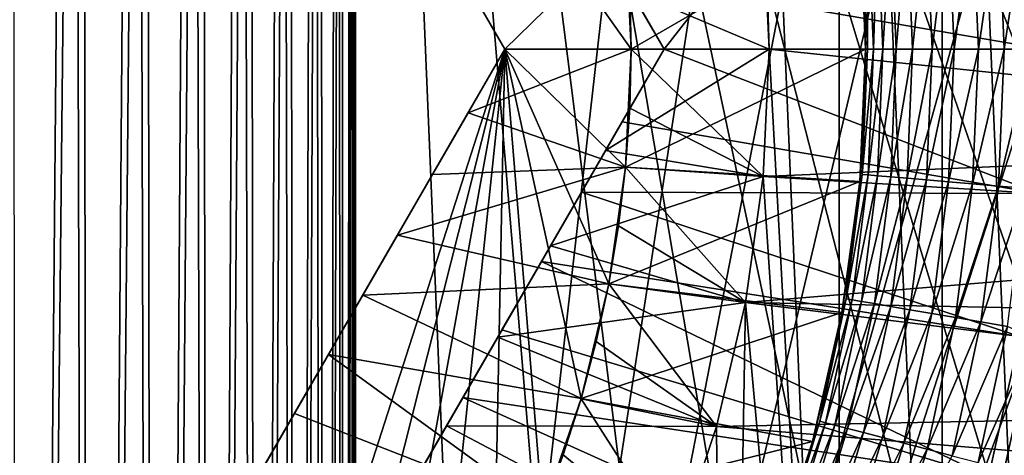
# Model space of a CAD drawing. Header units: metres. Extents: x -30 to 30, y -76 to 64.
# Tile 309 of 541: x 2.28 to 5.85, y -1.47 to 0.11. Entities that reach past the tile are written whole.
import ezdxf

# ---------------------------------------------------------------- set-up
doc = ezdxf.new("R2010")
doc.units = ezdxf.units.M
doc.layers.add('solid_508511', color=7, linetype='CONTINUOUS')

msp = doc.modelspace()

# ---------------------------------------------------------------- linework, layer by layer
at = {"layer": 'solid_508511'}
for points in [[(2.474874, 6.9, 4.525126), (2.220482, 6.9, 4.29455), (2.279955, -15.1, 4.344484)], [(2.253428, 6.9, -4.321929), (2.50951, 6.9, -4.560254), (2.279955, -15.1, -4.344484)], [(2.474874, 6.9, 4.525126), (2.279955, -15.1, 4.344484), (2.536666, -15.1, 4.588497)], [(2.50951, 6.9, -4.560254), (2.536666, -15.1, -4.588497), (2.279955, -15.1, -4.344484)], [(2.70545, 6.9, 4.779518), (2.474874, 6.9, 4.525126), (2.536666, -15.1, 4.588497)], [(2.50951, 6.9, -4.560254), (2.740079, 6.9, -4.822394), (2.536666, -15.1, -4.588497)], [(2.70545, 6.9, 4.779518), (2.536666, -15.1, 4.588497), (2.767678, -15.1, 4.857586)], [(2.740079, 6.9, -4.822394), (2.767678, -15.1, -4.857586), (2.536666, -15.1, -4.588497)], [(2.910269, 6.9, 5.055692), (2.70545, 6.9, 4.779518), (2.767678, -15.1, 4.857586)], [(2.740079, 6.9, -4.822394), (2.943864, 6.9, -5.106944), (2.767678, -15.1, -4.857586)], [(2.910269, 6.9, 5.055692), (2.767678, -15.1, 4.857586), (2.97033, -15.1, 5.148745)], [(2.943864, 6.9, -5.106944), (2.97033, -15.1, -5.148745), (2.767678, -15.1, -4.857586)], [(3.086663, 6.9, 5.349997), (2.910269, 6.9, 5.055692), (2.97033, -15.1, 5.148745)], [(2.943864, 6.9, -5.106944), (3.118029, 6.9, -5.410063), (2.97033, -15.1, -5.148745)], [(3.086663, 6.9, 5.349997), (2.97033, -15.1, 5.148745), (3.142224, -15.1, 5.458429)], [(3.118029, 6.9, -5.410063), (3.142224, -15.1, -5.458429), (2.97033, -15.1, -5.148745)], [(3.233583, 6.9, 5.660619), (3.086663, 6.9, 5.349997), (3.142224, -15.1, 5.458429)], [(3.118029, 6.9, -5.410063), (3.260965, 6.9, -5.728739), (3.142224, -15.1, -5.458429)], [(3.233583, 6.9, 5.660619), (3.142224, -15.1, 5.458429), (3.282176, -15.1, 5.784557)], [(3.260965, 6.9, -5.728739), (3.282176, -15.1, -5.784557), (3.142224, -15.1, -5.458429)], [(3.349354, 6.9, 5.98421), (3.233583, 6.9, 5.660619), (3.282176, -15.1, 5.784557)], [(3.260965, 6.9, -5.728739), (3.371644, 6.9, -6.060842), (3.282176, -15.1, -5.784557)], [(3.349354, 6.9, 5.98421), (3.282176, -15.1, 5.784557), (3.388262, -15.1, 6.122662)], [(3.371644, 6.9, -6.060842), (3.388262, -15.1, -6.122662), (3.282176, -15.1, -5.784557)], [(3.432704, 6.9, 6.316959), (3.349354, 6.9, 5.98421), (3.388262, -15.1, 6.122662)], [(3.371644, 6.9, -6.060842), (3.448484, 6.9, -6.401702), (3.388262, -15.1, -6.122662)], [(3.432704, 6.9, 6.316959), (3.388262, -15.1, 6.122662), (3.459625, -15.1, 6.469911)], [(3.448484, 6.9, -6.401702), (3.459625, -15.1, -6.469911), (3.388262, -15.1, -6.122662)], [(3.483162, 6.9, 6.657102), (3.432704, 6.9, 6.316959), (3.459625, -15.1, 6.469911)], [(3.448484, 6.9, -6.401702), (3.490954, 6.9, -6.748526), (3.459625, -15.1, -6.469911)], [(3.483162, 6.9, 6.657102), (3.459625, -15.1, 6.469911), (3.495519, -15.1, 6.822905)], [(3.490954, 6.9, -6.748526), (3.495519, -15.1, -6.822905), (3.459625, -15.1, -6.469911)], [(3.483162, 6.9, 6.657102), (3.495519, -15.1, 6.822905), (3.5, -7.745967, 7)], [(3.5, 6.9, 7), (3.483162, 6.9, 6.657102), (3.5, -7.745967, 7)], [(3.490954, 6.9, -6.748526), (3.5, 6.062178, -7), (3.495519, -15.1, -6.822905)], [(3.5, 6.9, 7), (3.5, -7.745967, 7), (5.143972, 6.76679, 7)], [(5.143972, 6.76679, 7), (3.5, -7.745967, 7), (5.665251, 6.336793, 7)], [(5.665251, 6.336793, 7), (3.5, -7.745967, 7), (6.150316, 5.867164, 7)], [(3.5, 6.062178, -7), (3.5, -6.062178, -7), (3.495519, -15.1, -6.822905)], [(3.994856, -5.748133, -7), (3.5, -6.062178, -7), (3.5, 6.062178, -7)], [(4.462144, -5.393442, -7), (3.994856, -5.748133, -7), (3.5, 6.062178, -7)], [(4.897469, -5.001481, -7), (4.462144, -5.393442, -7), (3.5, 6.062178, -7)], [(5.299016, -4.573881, -7), (4.897469, -5.001481, -7), (3.5, 6.062178, -7)], [(5.663108, -4.11452, -7), (5.299016, -4.573881, -7), (3.5, 6.062178, -7)], [(5.987497, -3.626276, -7), (5.663108, -4.11452, -7), (3.5, 6.062178, -7)], [(6.270063, -3.112289, -7), (5.987497, -3.626276, -7), (3.5, 6.062178, -7)], [(6.508368, -2.577041, -7), (6.270063, -3.112289, -7), (3.5, 6.062178, -7)], [(6.701282, -2.023065, -7), (6.508368, -2.577041, -7), (3.5, 6.062178, -7)], [(6.847043, -1.455346, -7), (6.701282, -2.023065, -7), (3.5, 6.062178, -7)], [(6.94478, -0.877453, -7), (6.847043, -1.455346, -7), (3.5, 6.062178, -7)], [(6.993868, -0.292852, -7), (6.94478, -0.877453, -7), (3.5, 6.062178, -7)], [(6.993868, 0.292852, -7), (6.993868, -0.292852, -7), (3.5, 6.062178, -7)], [(6.150316, 5.867164, 7), (3.5, -7.745967, 7), (6.597217, 5.359726, 7)], [(6.597217, 5.359726, 7), (3.5, -7.745967, 7), (7.00194, 4.819016, 7)], [(5.254689, -4.62474, -13.5), (5.254689, 4.62474, -13.5), (4.843581, 5.053683, -13.5)], [(5, 0, -13.5), (5.254689, -4.62474, -13.5), (4.843581, 5.053683, -13.5)], [(4.978665, 0.461351, -13.5), (5, 0, -13.5), (4.843581, 5.053683, -13.5)], [(7.00194, 4.819016, 7), (3.5, -7.745967, 7), (7.362473, 4.247821, 7)], [(5.62799, -4.162417, -13.5), (5.62799, 4.162417, -13.5), (5.254689, 4.62474, -13.5)], [(5.254689, -4.62474, -13.5), (5.62799, -4.162417, -13.5), (5.254689, 4.62474, -13.5)], [(7.362473, 4.247821, 7), (3.5, -7.745967, 7), (7.676813, 3.64918, 7)], [(5.960689, -3.670174, -13.5), (5.960689, 3.670174, -13.5), (5.62799, 4.162417, -13.5)], [(5.62799, -4.162417, -13.5), (5.960689, -3.670174, -13.5), (5.62799, 4.162417, -13.5)], [(7.676813, 3.64918, 7), (3.5, -7.745967, 7), (7.942244, 3.028343, 7)], [(2.020726, 3.5, 20), (4.041452, 0, 20), (4.041452, 0, 25.724476)], [(3.908301, 0.230624, 25.648558), (2.020726, 3.5, 20), (4.041452, 0, 25.724476)], [(4.5, 0, 20), (4.041452, 0, 20), (2.020726, 3.5, 20)], [(4.47962, 0.427728, 20), (4.5, 0, 20), (2.020726, 3.5, 20)], [(7.942244, 3.028343, 7), (3.5, -7.745967, 7), (8.1577, 2.387873, 7)], [(8.1577, 2.387873, 7), (3.5, -7.745967, 7), (8.321655, 1.732077, 7)], [(3.464102, 2, -20.345303), (4.618802, 0, -13.881198), (4.406791, 0.367215, -14.077931)], [(3.464102, 2, -20.345303), (3.605686, 1.754768, -20.351082), (4.618802, 0, -13.881198)], [(3.605686, 1.754768, -20.351082), (3.747262, 1.509553, -20.368334), (4.618802, 0, -13.881198)], [(8.321655, 1.732077, 7), (3.5, -7.745967, 7), (8.432872, 1.066168, 7)], [(3.747262, 1.509553, -20.368334), (3.889006, 1.264044, -20.396841), (4.618802, 0, -13.881198)], [(3.889006, 1.264044, -20.396841), (4.03107, 1.017982, -20.436298), (4.618802, 0, -13.881198)], [(8.432872, 1.066168, 7), (3.5, -7.745967, 7), (8.490925, 0.392674, 7)], [(4.03107, 1.017982, -20.436298), (4.174129, 0.770197, -20.486511), (4.618802, 0, -13.881198)], [(4.174129, 0.770197, -20.486511), (4.319108, 0.519086, -20.54748), (4.618802, 0, -13.881198)], [(4.978647, 0.461317, 10), (8.107594, 0.654501, 10), (8.133975, 0, 10)], [(4.319108, 0.519086, -20.54748), (4.466999, 0.262931, -20.619387), (4.618802, 0, -13.881198)], [(4.466999, 0.262931, -20.619387), (5.977163, 0.522931, -21.5), (6, 0, -21.5)], [(5.831607, 0.496343, 41.971619), (5.852691, 0, 41.971619), (5.928943, 0.504627, 41.992874)], [(5.852691, 0, 41.971619), (5.95038, 0, 41.992874), (5.928943, 0.504627, 41.992874)], [(5.328459, 0.479548, 38), (4.47962, 0.427728, 38), (4.5, 0, 38)], [(5.328459, 0.479548, 38), (4.5, 0, 38), (5.35, 0, 38)], [(5.328463, 0.479571, 41.299999), (5.328459, 0.479548, 38), (5.35, 0, 38)], [(5.344613, 0.240027, 41.299999), (5.328463, 0.479571, 41.299999), (5.35, 0, 38)], [(5.441126, 0.463108, 41.677944), (5.460798, 0, 41.677944), (5.50076, 0.468184, 41.758026)], [(5.460798, 0, 41.677944), (5.520648, 0, 41.758026), (5.50076, 0.468184, 41.758026)], [(5.50076, 0.468184, 41.758026), (5.520648, 0, 41.758026), (5.571153, 0.474175, 41.828762)], [(5.520648, 0, 41.758026), (5.591295, 0, 41.828762), (5.571153, 0.474175, 41.828762)], [(5.571153, 0.474175, 41.828762), (5.591295, 0, 41.828762), (5.650868, 0.48096, 41.888714)], [(5.591295, 0, 41.828762), (5.671299, 0, 41.888714), (5.650868, 0.48096, 41.888714)], [(5.650868, 0.48096, 41.888714), (5.671299, 0, 41.888714), (5.738281, 0.4884, 41.936661)], [(5.671299, 0, 41.888714), (5.759027, 0, 41.936661), (5.738281, 0.4884, 41.936661)], [(5.738281, 0.4884, 41.936661), (5.759027, 0, 41.936661), (5.831607, 0.496343, 41.971619)], [(5.759027, 0, 41.936661), (5.852691, 0, 41.971619), (5.831607, 0.496343, 41.971619)], [(4.406791, 0.367215, -14.077931), (4.618802, 0, -13.881198), (4.978665, 0.461351, -13.5)], [(4.494906, 0.214053, 10.499986), (4.978647, 0.461317, 10), (5, 0, 10)], [(4.618802, 0, -13.881198), (5, 0, -13.5), (4.978665, 0.461351, -13.5)], [(5, 0, 10), (4.978647, 0.461317, 10), (8.133975, 0, 10)], [(5.337699, 0.454305, 41.398731), (5.356997, 0, 41.398731), (5.358755, 0.456097, 41.496445)], [(5.337699, 0.454305, 41.398731), (5.344613, 0.240027, 41.299999), (5.35, 0, 41.299999)], [(5.337699, 0.454305, 41.398731), (5.35, 0, 41.299999), (5.356997, 0, 41.398731)], [(5.356997, 0, 41.398731), (5.37813, 0, 41.496445), (5.358755, 0.456097, 41.496445)], [(5.358755, 0.456097, 41.496445), (5.37813, 0, 41.496445), (5.393467, 0.459052, 41.590153)], [(5.37813, 0, 41.496445), (5.412967, 0, 41.590153), (5.393467, 0.459052, 41.590153)], [(5.393467, 0.459052, 41.590153), (5.412967, 0, 41.590153), (5.441126, 0.463108, 41.677944)], [(5.412967, 0, 41.590153), (5.460798, 0, 41.677944), (5.441126, 0.463108, 41.677944)], [(4.479625, 0.427737, 26), (3.908301, 0.230624, 25.648558), (4.041452, 0, 25.724476)], [(4.5, 0, 26), (4.479625, 0.427737, 26), (4.041452, 0, 25.724476)], [(4.47962, 0.427728, 38), (4.479625, 0.427737, 26), (4.5, 0, 26)], [(4.5, 0, 10.5), (4.5, 0, 20), (4.47962, 0.427728, 20)], [(4.494906, 0.214053, 10.499986), (4.5, 0, 10.5), (4.47962, 0.427728, 20)], [(4.5, 0, 38), (4.47962, 0.427728, 38), (4.5, 0, 26)], [(8.490925, 0.392674, 7), (3.5, -7.745967, 7), (8.495292, -0.283038, 7)], [(4.466999, 0.262931, -20.619387), (4.618802, 0, -20.702564), (4.618802, 0, -13.881198)], [(4.466999, 0.262931, -20.619387), (6, 0, -21.5), (4.618802, 0, -20.702564)], [(5.35, 0, 41.299999), (5.344613, 0.240027, 41.299999), (5.35, 0, 38)], [(4.494906, 0.214053, 10.499986), (5, 0, 10), (4.5, 0, 10.5)], [(2.020726, -3.5, 25.724476), (4.041452, 0, 20), (2.020726, -3.5, 20)], [(2.946911, -3.40084, 20), (2.020726, -3.5, 20), (4.041452, 0, 20)], [(2.153877, -3.269376, 25.648558), (4.041452, 0, 20), (2.020726, -3.5, 25.724476)], [(2.153877, -3.269376, 25.648558), (2.283482, -3.044893, 25.583006), (4.041452, 0, 20)], [(2.283482, -3.044893, 25.583006), (2.410422, -2.825026, 25.527491), (4.041452, 0, 20)], [(2.410422, -2.825026, 25.527491), (2.535593, -2.608224, 25.48181), (4.041452, 0, 20)], [(2.535593, -2.608224, 25.48181), (2.659817, -2.393062, 25.445944), (4.041452, 0, 20)], [(2.659817, -2.393062, 25.445944), (2.783695, -2.178499, 25.420048), (4.041452, 0, 20)], [(2.783695, -2.178499, 25.420048), (2.90739, -1.964252, 25.404385), (4.041452, 0, 20)], [(2.90739, -1.964252, 25.404385), (3.031089, -1.75, 25.399139), (4.041452, 0, 20)], [(3.25677, -3.105394, 20), (2.946911, -3.40084, 20), (4.041452, 0, 20)], [(3.031089, -1.75, 25.399139), (3.154788, -1.535748, 25.404385), (4.041452, 0, 20)], [(3.154788, -1.535748, 25.404385), (3.278483, -1.321501, 25.420048), (4.041452, 0, 20)], [(3.537278, -2.781666, 20), (3.25677, -3.105394, 20), (4.041452, 0, 20)], [(3.278483, -1.321501, 25.420048), (3.402361, -1.106938, 25.445944), (4.041452, 0, 20)], [(3.402361, -1.106938, 25.445944), (3.526585, -0.891776, 25.48181), (4.041452, 0, 20)], [(4.618802, 0, -20.702564), (3.464102, -2, -14.500002), (3.646275, -1.684467, -14.483441)], [(4.466999, -0.262931, -20.619387), (3.464102, -2, -14.500002), (4.618802, 0, -20.702564)], [(3.526585, -0.891776, 25.48181), (3.651756, -0.674974, 25.527491), (4.041452, 0, 20)], [(3.785625, -2.432911, 20), (3.537278, -2.781666, 20), (4.041452, 0, 20)], [(4.618802, 0, -20.702564), (3.646275, -1.684467, -14.483441), (3.829648, -1.366855, -14.433737)], [(3.651756, -0.674974, 25.527491), (3.778696, -0.455107, 25.583006), (4.041452, 0, 20)], [(3.778696, -0.455107, 25.583006), (3.908301, -0.230624, 25.648558), (4.041452, 0, 20)], [(3.999795, -2.061947, 20), (3.785625, -2.432911, 20), (4.041452, 0, 20)], [(4.618802, 0, -20.702564), (3.829648, -1.366855, -14.433737), (4.015855, -1.044336, -14.350577)], [(3.908301, -0.230624, 25.648558), (4.041452, 0, 25.724476), (4.041452, 0, 20)], [(4.5, 0, 26), (4.041452, 0, 25.724476), (3.908301, -0.230624, 25.648558)], [(4.479625, -0.427737, 26), (4.5, 0, 26), (3.908301, -0.230624, 25.648558)], [(4.177649, -1.6725, 20), (3.999795, -2.061947, 20), (4.041452, 0, 20)], [(4.618802, 0, -20.702564), (4.015855, -1.044336, -14.350577), (4.207068, -0.713145, -14.232921)], [(4.317732, -1.267735, 20), (4.177649, -1.6725, 20), (4.041452, 0, 20)], [(4.418677, -0.851643, 20), (4.317732, -1.267735, 20), (4.041452, 0, 20)], [(4.47962, -0.427728, 20), (4.418677, -0.851643, 20), (4.041452, 0, 20)], [(4.5, 0, 20), (4.47962, -0.427728, 20), (4.041452, 0, 20)], [(4.618802, 0, -20.702564), (4.207068, -0.713145, -14.232921), (4.406791, -0.367215, -14.077931)], [(4.406791, -0.367215, -14.077931), (4.978665, -0.461351, -13.5), (5, 0, -13.5)], [(4.618802, 0, -13.881198), (4.406791, -0.367215, -14.077931), (5, 0, -13.5)], [(4.618802, 0, -20.702564), (4.406791, -0.367215, -14.077931), (4.618802, 0, -13.881198)], [(4.466999, -0.262931, -20.619387), (4.618802, 0, -20.702564), (5.977163, -0.522931, -21.5)], [(4.479625, -0.427739, 10.499981), (4.47962, -0.427728, 20), (4.5, 0, 20)], [(4.47962, -0.427728, 38), (5.35, 0, 38), (4.5, 0, 38)], [(4.479625, -0.427737, 26), (4.47962, -0.427728, 38), (4.5, 0, 38)], [(4.47962, -0.427728, 38), (5.328459, -0.479548, 38), (5.35, 0, 38)], [(4.494906, -0.214053, 10.499986), (4.479625, -0.427739, 10.499981), (4.5, 0, 20)], [(4.479625, -0.427737, 26), (4.5, 0, 38), (4.5, 0, 26)], [(4.494906, -0.214053, 10.499986), (4.5, 0, 10.5), (4.978647, -0.461316, 10)], [(4.494906, -0.214053, 10.499986), (4.5, 0, 20), (4.5, 0, 10.5)], [(4.5, 0, 10.5), (5, 0, 10), (4.978647, -0.461316, 10)], [(4.618802, 0, -20.702564), (6, 0, -21.5), (5.977163, -0.522931, -21.5)], [(4.978665, -0.461351, -13.5), (5.254689, -4.62474, -13.5), (5, 0, -13.5)], [(5, 0, 10), (8.133975, 0, 10), (8.12738, -0.327502, 10)], [(5.35, 0, 41.299999), (5.35, 0, 38), (5.328459, -0.479548, 38)], [(5.344613, -0.240027, 41.299999), (5.35, 0, 41.299999), (5.328459, -0.479548, 38)], [(5.337699, -0.454305, 41.398731), (5.356997, 0, 41.398731), (5.344613, -0.240027, 41.299999)], [(5.337699, -0.454305, 41.398731), (5.37813, 0, 41.496445), (5.356997, 0, 41.398731)], [(5.337699, -0.454305, 41.398731), (5.358755, -0.456097, 41.496445), (5.37813, 0, 41.496445)], [(5.356997, 0, 41.398731), (5.35, 0, 41.299999), (5.344613, -0.240027, 41.299999)], [(5.358755, -0.456097, 41.496445), (5.412967, 0, 41.590153), (5.37813, 0, 41.496445)], [(5.358755, -0.456097, 41.496445), (5.393467, -0.459052, 41.590153), (5.412967, 0, 41.590153)], [(5.393467, -0.459052, 41.590153), (5.460798, 0, 41.677944), (5.412967, 0, 41.590153)], [(5.393467, -0.459052, 41.590153), (5.441126, -0.463108, 41.677944), (5.460798, 0, 41.677944)], [(5.441126, -0.463108, 41.677944), (5.520648, 0, 41.758026), (5.460798, 0, 41.677944)], [(5.441126, -0.463108, 41.677944), (5.50076, -0.468184, 41.758026), (5.520648, 0, 41.758026)], [(5.50076, -0.468184, 41.758026), (5.591295, 0, 41.828762), (5.520648, 0, 41.758026)], [(5.50076, -0.468184, 41.758026), (5.571153, -0.474175, 41.828762), (5.591295, 0, 41.828762)], [(5.571153, -0.474175, 41.828762), (5.671299, 0, 41.888714), (5.591295, 0, 41.828762)], [(5.571153, -0.474175, 41.828762), (5.650868, -0.48096, 41.888714), (5.671299, 0, 41.888714)], [(5.650868, -0.48096, 41.888714), (5.759027, 0, 41.936661), (5.671299, 0, 41.888714)], [(5.650868, -0.48096, 41.888714), (5.738281, -0.4884, 41.936661), (5.759027, 0, 41.936661)], [(5.738281, -0.4884, 41.936661), (5.852691, 0, 41.971619), (5.759027, 0, 41.936661)], [(5.738281, -0.4884, 41.936661), (5.831607, -0.496343, 41.971619), (5.852691, 0, 41.971619)], [(5.831607, -0.496343, 41.971619), (5.95038, 0, 41.992874), (5.852691, 0, 41.971619)], [(5.831607, -0.496343, 41.971619), (5.928943, -0.504627, 41.992874), (5.95038, 0, 41.992874)], [(4.978647, -0.461316, 10), (5, 0, 10), (8.12738, -0.327502, 10)], [(4.494906, -0.214053, 10.499986), (4.978647, -0.461316, 10), (4.479625, -0.427739, 10.499981)], [(4.479625, -0.427737, 26), (3.908301, -0.230624, 25.648558), (3.778696, -0.455107, 25.583006)], [(5.328463, -0.479571, 41.299999), (5.344613, -0.240027, 41.299999), (5.328459, -0.479548, 38)], [(5.337699, -0.454305, 41.398731), (5.344613, -0.240027, 41.299999), (5.328463, -0.479571, 41.299999)], [(4.466999, -0.262931, -20.619387), (4.319108, -0.519086, -20.54748), (3.464102, -2, -14.500002)], [(8.495292, -0.283038, 7), (3.5, -7.745967, 7), (8.446016, -0.956442, 7)], [(4.466999, -0.262931, -20.619387), (5.977163, -0.522931, -21.5), (4.319108, -0.519086, -20.54748)], [(4.978647, -0.461316, 10), (8.12738, -0.327502, 10), (8.107594, -0.654501, 10)], [(4.406791, -0.367215, -14.077931), (4.207068, -0.713145, -14.232921), (4.978665, -0.461351, -13.5)], [(4.479625, -0.427737, 26), (3.778696, -0.455107, 25.583006), (3.651756, -0.674974, 25.527491)], [(4.418681, -0.851623, 26), (4.479625, -0.427737, 26), (3.651756, -0.674974, 25.527491)], [(4.418703, -0.851506, 10.499982), (4.418677, -0.851643, 20), (4.47962, -0.427728, 20)], [(4.47962, -0.427728, 38), (4.418677, -0.851643, 38), (5.328459, -0.479548, 38)], [(4.418681, -0.851623, 26), (4.418677, -0.851643, 38), (4.47962, -0.427728, 38)], [(4.418681, -0.851623, 26), (4.47962, -0.427728, 38), (4.479625, -0.427737, 26)], [(4.454191, -0.640455, 10.499982), (4.418703, -0.851506, 10.499982), (4.47962, -0.427728, 20)], [(4.479625, -0.427739, 10.499981), (4.454191, -0.640455, 10.499982), (4.47962, -0.427728, 20)], [(4.479625, -0.427739, 10.499981), (4.914868, -0.91863, 10), (4.454191, -0.640455, 10.499982)], [(4.479625, -0.427739, 10.499981), (4.978647, -0.461316, 10), (4.914868, -0.91863, 10)], [(4.207068, -0.713145, -14.232921), (4.914877, -0.918689, -13.5), (4.978665, -0.461351, -13.5)], [(4.914868, -0.91863, 10), (4.978647, -0.461316, 10), (8.107594, -0.654501, 10)], [(4.978665, -0.461351, -13.5), (4.914877, -0.918689, -13.5), (5.254689, -4.62474, -13.5)], [(5.337699, -0.454305, 41.398731), (5.301581, -0.718149, 41.299999), (5.279942, -0.905337, 41.398731)], [(5.337699, -0.454305, 41.398731), (5.279942, -0.905337, 41.398731), (5.358755, -0.456097, 41.496445)], [(5.279942, -0.905337, 41.398731), (5.300771, -0.908908, 41.496445), (5.358755, -0.456097, 41.496445)], [(5.358755, -0.456097, 41.496445), (5.300771, -0.908908, 41.496445), (5.393467, -0.459052, 41.590153)], [(5.300771, -0.908908, 41.496445), (5.335107, -0.914796, 41.590153), (5.393467, -0.459052, 41.590153)], [(5.337699, -0.454305, 41.398731), (5.328463, -0.479571, 41.299999), (5.301581, -0.718149, 41.299999)], [(5.393467, -0.459052, 41.590153), (5.335107, -0.914796, 41.590153), (5.441126, -0.463108, 41.677944)], [(5.335107, -0.914796, 41.590153), (5.38225, -0.922879, 41.677944), (5.441126, -0.463108, 41.677944)], [(5.441126, -0.463108, 41.677944), (5.38225, -0.922879, 41.677944), (5.50076, -0.468184, 41.758026)], [(4.418677, -0.851643, 38), (5.264021, -0.955291, 38), (5.328459, -0.479548, 38)], [(5.328463, -0.479571, 41.299999), (5.328459, -0.479548, 38), (5.264021, -0.955291, 38)], [(5.301581, -0.718149, 41.299999), (5.328463, -0.479571, 41.299999), (5.264021, -0.955291, 38)], [(5.38225, -0.922879, 41.677944), (5.441238, -0.932994, 41.758026), (5.50076, -0.468184, 41.758026)], [(5.50076, -0.468184, 41.758026), (5.441238, -0.932994, 41.758026), (5.571153, -0.474175, 41.828762)], [(5.441238, -0.932994, 41.758026), (5.51087, -0.944934, 41.828762), (5.571153, -0.474175, 41.828762)], [(5.571153, -0.474175, 41.828762), (5.51087, -0.944934, 41.828762), (5.650868, -0.48096, 41.888714)], [(5.51087, -0.944934, 41.828762), (5.589723, -0.958454, 41.888714), (5.650868, -0.48096, 41.888714)], [(5.650868, -0.48096, 41.888714), (5.589723, -0.958454, 41.888714), (5.738281, -0.4884, 41.936661)], [(5.589723, -0.958454, 41.888714), (5.676189, -0.97328, 41.936661), (5.738281, -0.4884, 41.936661)], [(5.738281, -0.4884, 41.936661), (5.676189, -0.97328, 41.936661), (5.831607, -0.496343, 41.971619)], [(5.676189, -0.97328, 41.936661), (5.768506, -0.98911, 41.971619), (5.831607, -0.496343, 41.971619)], [(5.831607, -0.496343, 41.971619), (5.768506, -0.98911, 41.971619), (5.928943, -0.504627, 41.992874)], [(4.319108, -0.519086, -20.54748), (4.174129, -0.770197, -20.486511), (3.464102, -2, -14.500002)], [(4.319108, -0.519086, -20.54748), (5.908856, -1.041842, -21.5), (4.174129, -0.770197, -20.486511)], [(4.319108, -0.519086, -20.54748), (5.977163, -0.522931, -21.5), (5.908856, -1.041842, -21.5)], [(5.768506, -0.98911, 41.971619), (5.864789, -1.005619, 41.992874), (5.928943, -0.504627, 41.992874)], [(4.454191, -0.640455, 10.499982), (4.914868, -0.91863, 10), (4.418703, -0.851506, 10.499982)], [(4.418681, -0.851623, 26), (3.651756, -0.674974, 25.527491), (3.526585, -0.891776, 25.48181)], [(4.914868, -0.91863, 10), (8.107594, -0.654501, 10), (8.074658, -0.980534, 10)], [(4.207068, -0.713145, -14.232921), (4.015855, -1.044336, -14.350577), (4.914877, -0.918689, -13.5)], [(5.264023, -0.955282, 41.299999), (5.301581, -0.718149, 41.299999), (5.264021, -0.955291, 38)], [(5.279942, -0.905337, 41.398731), (5.301581, -0.718149, 41.299999), (5.264023, -0.955282, 41.299999)], [(4.174129, -0.770197, -20.486511), (4.03107, -1.017982, -20.436298), (3.464102, -2, -14.500002)], [(4.174129, -0.770197, -20.486511), (5.795552, -1.552918, -21.5), (4.03107, -1.017982, -20.436298)], [(4.174129, -0.770197, -20.486511), (5.908856, -1.041842, -21.5), (5.795552, -1.552918, -21.5)], [(4.31773, -1.267756, 26), (4.418681, -0.851623, 26), (3.526585, -0.891776, 25.48181)], [(4.31773, -1.267756, 26), (4.418677, -0.851643, 38), (4.418681, -0.851623, 26)], [(4.31773, -1.267756, 26), (4.317732, -1.267735, 38), (4.418677, -0.851643, 38)], [(4.373172, -1.060832, 10.499982), (4.317732, -1.267735, 20), (4.418677, -0.851643, 20)], [(4.418677, -0.851643, 38), (4.317732, -1.267735, 38), (5.264021, -0.955291, 38)], [(4.418703, -0.851506, 10.499982), (4.809116, -1.368275, 10), (4.373172, -1.060832, 10.499982)], [(4.418703, -0.851506, 10.499982), (4.373172, -1.060832, 10.499982), (4.418677, -0.851643, 20)], [(4.418703, -0.851506, 10.499982), (4.914868, -0.91863, 10), (4.809116, -1.368275, 10)], [(4.31773, -1.267756, 26), (3.526585, -0.891776, 25.48181), (3.402361, -1.106938, 25.445944)], [(4.015855, -1.044336, -14.350577), (4.80912, -1.36834, -13.5), (4.914877, -0.918689, -13.5)], [(4.809116, -1.368275, 10), (4.914868, -0.91863, 10), (8.028649, -1.304743, 10)], [(4.914877, -0.918689, -13.5), (4.80912, -1.36834, -13.5), (4.843581, -5.053683, -13.5)], [(4.914877, -0.918689, -13.5), (4.843581, -5.053683, -13.5), (5.254689, -4.62474, -13.5)], [(4.914868, -0.91863, 10), (8.074658, -0.980534, 10), (8.028649, -1.304743, 10)], [(5.279942, -0.905337, 41.398731), (5.215864, -1.19049, 41.299999), (5.184143, -1.349846, 41.398731)], [(5.279942, -0.905337, 41.398731), (5.184143, -1.349846, 41.398731), (5.300771, -0.908908, 41.496445)], [(5.184143, -1.349846, 41.398731), (5.204594, -1.355171, 41.496445), (5.300771, -0.908908, 41.496445)], [(5.300771, -0.908908, 41.496445), (5.204594, -1.355171, 41.496445), (5.335107, -0.914796, 41.590153)], [(5.204594, -1.355171, 41.496445), (5.238307, -1.363949, 41.590153), (5.335107, -0.914796, 41.590153)], [(5.279942, -0.905337, 41.398731), (5.264023, -0.955282, 41.299999), (5.215864, -1.19049, 41.299999)], [(5.335107, -0.914796, 41.590153), (5.238307, -1.363949, 41.590153), (5.38225, -0.922879, 41.677944)], [(5.238307, -1.363949, 41.590153), (5.284595, -1.376001, 41.677944), (5.38225, -0.922879, 41.677944)], [(5.38225, -0.922879, 41.677944), (5.284595, -1.376001, 41.677944), (5.441238, -0.932994, 41.758026)], [(8.446016, -0.956442, 7), (3.5, -7.745967, 7), (8.343272, -1.624747, 7)], [(4.317732, -1.267735, 38), (5.157213, -1.423239, 38), (5.264021, -0.955291, 38)], [(5.264023, -0.955282, 41.299999), (5.264021, -0.955291, 38), (5.157213, -1.423239, 38)], [(5.215864, -1.19049, 41.299999), (5.264023, -0.955282, 41.299999), (5.157213, -1.423239, 38)], [(5.284595, -1.376001, 41.677944), (5.342513, -1.391082, 41.758026), (5.441238, -0.932994, 41.758026)], [(5.441238, -0.932994, 41.758026), (5.342513, -1.391082, 41.758026), (5.51087, -0.944934, 41.828762)], [(5.342513, -1.391082, 41.758026), (5.410881, -1.408884, 41.828762), (5.51087, -0.944934, 41.828762)], [(5.51087, -0.944934, 41.828762), (5.410881, -1.408884, 41.828762), (5.589723, -0.958454, 41.888714)], [(5.410881, -1.408884, 41.828762), (5.488303, -1.429043, 41.888714), (5.589723, -0.958454, 41.888714)], [(5.589723, -0.958454, 41.888714), (5.488303, -1.429043, 41.888714), (5.676189, -0.97328, 41.936661)], [(5.488303, -1.429043, 41.888714), (5.573201, -1.451149, 41.936661), (5.676189, -0.97328, 41.936661)], [(5.676189, -0.97328, 41.936661), (5.573201, -1.451149, 41.936661), (5.768506, -0.98911, 41.971619)], [(5.573201, -1.451149, 41.936661), (5.663842, -1.47475, 41.971619), (5.768506, -0.98911, 41.971619)], [(5.768506, -0.98911, 41.971619), (5.663842, -1.47475, 41.971619), (5.864789, -1.005619, 41.992874)], [(4.03107, -1.017982, -20.436298), (3.889006, -1.264044, -20.396841), (3.464102, -2, -14.500002)], [(4.03107, -1.017982, -20.436298), (5.795552, -1.552918, -21.5), (3.889006, -1.264044, -20.396841)], [(5.663842, -1.47475, 41.971619), (5.758379, -1.499365, 41.992874), (5.864789, -1.005619, 41.992874)], [(5.864789, -1.005619, 41.992874), (5.758379, -1.499365, 41.992874), (5.958413, -1.048716, 42)], [(4.015855, -1.044336, -14.350577), (3.829648, -1.366855, -14.433737), (4.80912, -1.36834, -13.5)], [(4.373172, -1.060832, 10.499982), (4.809116, -1.368275, 10), (4.317721, -1.267789, 10.499982)], [(4.373172, -1.060832, 10.499982), (4.317721, -1.267789, 10.499982), (4.317732, -1.267735, 20)], [(5.758379, -1.499365, 41.992874), (5.844202, -1.564544, 42), (5.958413, -1.048716, 42)], [(5.795552, -1.552918, -21.5), (5.908856, -1.041842, -21.5), (7.422379, -1.238517, -21.5)], [(5.958413, -1.048716, 42), (5.844202, -1.564544, 42), (6.899333, -1.182902, 42)], [(4.177655, -1.672482, 26), (3.402361, -1.106938, 25.445944), (3.278483, -1.321501, 25.420048)], [(4.177655, -1.672482, 26), (4.31773, -1.267756, 26), (3.402361, -1.106938, 25.445944)], [(5.1572, -1.423301, 41.299999), (5.215864, -1.19049, 41.299999), (5.157213, -1.423239, 38)], [(5.184143, -1.349846, 41.398731), (5.215864, -1.19049, 41.299999), (5.1572, -1.423301, 41.299999)], [(5.844202, -1.564544, 42), (6.842902, -1.474677, 42), (6.899333, -1.182902, 42)], [(5.795552, -1.552918, -21.5), (7.422379, -1.238517, -21.5), (7.29473, -1.8473, -21.5)], [(3.889006, -1.264044, -20.396841), (3.747262, -1.509553, -20.368334), (3.464102, -2, -14.500002)], [(3.889006, -1.264044, -20.396841), (5.638171, -2.052086, -21.5), (3.747262, -1.509553, -20.368334)], [(3.889006, -1.264044, -20.396841), (5.795552, -1.552918, -21.5), (5.638171, -2.052086, -21.5)], [(4.177696, -1.67238, 10.499982), (4.177649, -1.6725, 20), (4.317732, -1.267735, 20)], [(4.317732, -1.267735, 38), (4.177649, -1.6725, 38), (5.157213, -1.423239, 38)], [(4.177655, -1.672482, 26), (4.177649, -1.6725, 38), (4.317732, -1.267735, 38)], [(4.177655, -1.672482, 26), (4.317732, -1.267735, 38), (4.31773, -1.267756, 26)], [(4.252506, -1.471799, 10.499982), (4.177696, -1.67238, 10.499982), (4.317732, -1.267735, 20)], [(4.317721, -1.267789, 10.499982), (4.252506, -1.471799, 10.499982), (4.317732, -1.267735, 20)], [(4.317721, -1.267789, 10.499982), (4.662386, -1.806093, 10), (4.252506, -1.471799, 10.499982)], [(4.317721, -1.267789, 10.499982), (4.809116, -1.368275, 10), (4.662386, -1.806093, 10)], [(4.809116, -1.368275, 10), (8.028649, -1.304743, 10), (7.969605, -1.626928, 10)], [(4.177655, -1.672482, 26), (3.278483, -1.321501, 25.420048), (3.154788, -1.535748, 25.404385)], [(5.184143, -1.349846, 41.398731), (5.088151, -1.653245, 41.299999), (5.050992, -1.784629, 41.398731)], [(5.184143, -1.349846, 41.398731), (5.050992, -1.784629, 41.398731), (5.204594, -1.355171, 41.496445)], [(5.050992, -1.784629, 41.398731), (5.070918, -1.791669, 41.496445), (5.204594, -1.355171, 41.496445)], [(5.204594, -1.355171, 41.496445), (5.070918, -1.791669, 41.496445), (5.238307, -1.363949, 41.590153)], [(5.184143, -1.349846, 41.398731), (5.1572, -1.423301, 41.299999), (5.088151, -1.653245, 41.299999)], [(3.829648, -1.366855, -14.433737), (3.646275, -1.684467, -14.483441), (4.662376, -1.806172, -13.5)], [(3.829648, -1.366855, -14.433737), (4.662376, -1.806172, -13.5), (4.80912, -1.36834, -13.5)], [(4.80912, -1.36834, -13.5), (4.662376, -1.806172, -13.5), (4.843581, -5.053683, -13.5)], [(4.662386, -1.806093, 10), (4.809116, -1.368275, 10), (7.969605, -1.626928, 10)], [(5.070918, -1.791669, 41.496445), (5.103765, -1.803275, 41.590153), (5.238307, -1.363949, 41.590153)], [(5.238307, -1.363949, 41.590153), (5.103765, -1.803275, 41.590153), (5.284595, -1.376001, 41.677944)], [(5.103765, -1.803275, 41.590153), (5.148864, -1.819209, 41.677944), (5.284595, -1.376001, 41.677944)], [(5.284595, -1.376001, 41.677944), (5.148864, -1.819209, 41.677944), (5.342513, -1.391082, 41.758026)], [(5.148864, -1.819209, 41.677944), (5.205295, -1.839148, 41.758026), (5.342513, -1.391082, 41.758026)], [(5.342513, -1.391082, 41.758026), (5.205295, -1.839148, 41.758026), (5.410881, -1.408884, 41.828762)], [(4.177649, -1.6725, 38), (5.008851, -1.879873, 38), (5.157213, -1.423239, 38)], [(5.1572, -1.423301, 41.299999), (5.157213, -1.423239, 38), (5.008851, -1.879873, 38)], [(5.088151, -1.653245, 41.299999), (5.1572, -1.423301, 41.299999), (5.008851, -1.879873, 38)], [(5.205295, -1.839148, 41.758026), (5.271906, -1.862683, 41.828762), (5.410881, -1.408884, 41.828762)], [(5.410881, -1.408884, 41.828762), (5.271906, -1.862683, 41.828762), (5.488303, -1.429043, 41.888714)], [(5.271906, -1.862683, 41.828762), (5.34734, -1.889335, 41.888714), (5.488303, -1.429043, 41.888714)], [(5.488303, -1.429043, 41.888714), (5.34734, -1.889335, 41.888714), (5.573201, -1.451149, 41.936661)], [(5.34734, -1.889335, 41.888714), (5.430057, -1.918561, 41.936661), (5.573201, -1.451149, 41.936661)], [(5.573201, -1.451149, 41.936661), (5.430057, -1.918561, 41.936661), (5.663842, -1.47475, 41.971619)], [(4.252506, -1.471799, 10.499982), (4.662386, -1.806093, 10), (4.177696, -1.67238, 10.499982)]]:
    msp.add_3dface(points, dxfattribs=at)

doc.saveas('drawing.dxf')
